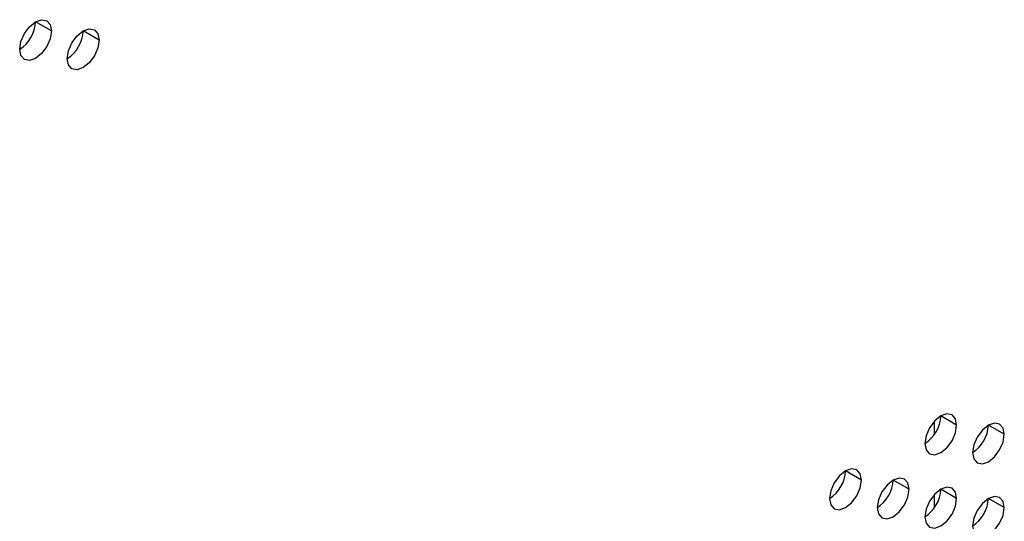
# Model space of a CAD drawing. Header units: millimetres. Extents: x 0 to 1118, y 0 to 864.
# Tile 259 of 304: x 981.38 to 988.68, y 683.47 to 687.19. Entities that reach past the tile are written whole.
import ezdxf

# ---------------------------------------------------------------- set-up
doc = ezdxf.new("R2010")
doc.units = ezdxf.units.MM

msp = doc.modelspace()

# ---------------------------------------------------------------- linework, layer by layer
at = {"color": 7, "linetype": 'Continuous', "lineweight": 25}
for p, q in [((981.6136, 687.1079), (981.4957, 687.1759)), ((981.9671, 687.0398), (981.8493, 687.1079)), ((988.1661, 684.1133), (988.1661, 684.2108)), ((988.3311, 684.1813), (988.2132, 684.2494)), ((988.6846, 684.1133), (988.5668, 684.1813)), ((987.624, 683.7731), (987.5061, 683.8412)), ((987.9775, 683.7051), (987.8597, 683.7731)), ((988.3311, 683.637), (988.2132, 683.705)), ((988.1661, 683.5689), (988.1661, 683.6665)), ((988.6846, 683.5689), (988.5668, 683.6369))]:
    msp.add_line(p, q, dxfattribs=at)
at = {"color": 7, "linetype": 'Continuous', "lineweight": 25, "flags": 128}
for points in [[(981.3779, 686.9718), (981.3868, 687.0291), (981.4124, 687.088), (981.4506, 687.1396), (981.4957, 687.176), (981.5408, 687.1916), (981.5791, 687.1842), (981.6046, 687.1548), (981.6136, 687.1079)], [(981.6136, 687.1079), (981.6046, 687.0507), (981.5791, 686.9918), (981.5408, 686.9402), (981.4957, 686.9038), (981.4506, 686.8881), (981.4124, 686.8955), (981.3868, 686.9249), (981.3779, 686.9718)], [(981.7314, 686.9038), (981.7404, 686.961), (981.7659, 687.0199), (981.8042, 687.0715), (981.8493, 687.1079), (981.8944, 687.1236), (981.9326, 687.1161), (981.9582, 687.0867), (981.9671, 687.0398)], [(981.9671, 687.0398), (981.9582, 686.9826), (981.9326, 686.9237), (981.8944, 686.8721), (981.8493, 686.8357), (981.8042, 686.82), (981.7659, 686.8275), (981.7404, 686.8569), (981.7314, 686.9038)], [(988.3311, 684.1813), (988.3221, 684.2282), (988.2966, 684.2577), (988.2583, 684.2651), (988.2132, 684.2494), (988.1681, 684.213), (988.1299, 684.1614), (988.1044, 684.1025), (988.0954, 684.0453)], [(988.0954, 684.0453), (988.1044, 683.9984), (988.1299, 683.969), (988.1681, 683.9615), (988.2132, 683.9772), (988.2583, 684.0136), (988.2966, 684.0652), (988.3221, 684.1241), (988.3311, 684.1813)], [(988.6846, 684.1133), (988.6757, 684.1602), (988.6501, 684.1896), (988.6119, 684.197), (988.5668, 684.1813), (988.5217, 684.1449), (988.4835, 684.0934), (988.4579, 684.0345), (988.4489, 683.9772)], [(988.4489, 683.9772), (988.4579, 683.9303), (988.4835, 683.9009), (988.5217, 683.8935), (988.5668, 683.9091), (988.6119, 683.9455), (988.6501, 683.9971), (988.6757, 684.056), (988.6846, 684.1133)], [(987.624, 683.7731), (987.615, 683.82), (987.5895, 683.8494), (987.5512, 683.8569), (987.5061, 683.8412), (987.461, 683.8048), (987.4228, 683.7532), (987.3973, 683.6943), (987.3883, 683.6371)], [(987.3883, 683.6371), (987.3973, 683.5902), (987.4228, 683.5608), (987.461, 683.5533), (987.5061, 683.569), (987.5512, 683.6054), (987.5895, 683.657), (987.615, 683.7159), (987.624, 683.7731)], [(987.9775, 683.7051), (987.9686, 683.752), (987.943, 683.7814), (987.9048, 683.7888), (987.8597, 683.7731), (987.8146, 683.7367), (987.7764, 683.6852), (987.7508, 683.6263), (987.7418, 683.569)], [(987.7418, 683.569), (987.7508, 683.5221), (987.7764, 683.4927), (987.8146, 683.4853), (987.8597, 683.5009), (987.9048, 683.5373), (987.943, 683.5889), (987.9686, 683.6478), (987.9775, 683.7051)], [(988.3311, 683.637), (988.3221, 683.6839), (988.2966, 683.7133), (988.2583, 683.7207), (988.2132, 683.705), (988.1681, 683.6686), (988.1299, 683.6171), (988.1044, 683.5582), (988.0954, 683.5009)], [(988.0954, 683.5009), (988.1044, 683.454), (988.1299, 683.4246), (988.1681, 683.4172), (988.2132, 683.4329), (988.2583, 683.4693), (988.2966, 683.5208), (988.3221, 683.5797), (988.3311, 683.637)], [(988.6846, 683.5689), (988.6757, 683.6158), (988.6501, 683.6452), (988.6119, 683.6526), (988.5668, 683.637), (988.5217, 683.6006), (988.4835, 683.549), (988.4579, 683.4901), (988.4489, 683.4328)], [(988.4489, 683.4328), (988.4579, 683.3859), (988.4835, 683.3565), (988.5217, 683.3491), (988.5668, 683.3648), (988.6119, 683.4012), (988.6501, 683.4528), (988.6757, 683.5117), (988.6846, 683.5689)]]:
    msp.add_lwpolyline(points, dxfattribs=at)
at = {"color": 7, "linetype": 'Continuous', "lineweight": 25}
for centre in [(981.2399, 687.1876), (981.5934, 687.1195), (987.9574, 684.261), (988.3109, 684.1929), (987.2503, 683.8528), (987.6038, 683.7847), (987.9574, 683.7167), (988.3109, 683.6486)]:
    msp.add_arc(centre, 0.2561, 302.60548, 357.39452, dxfattribs=at)

doc.saveas('drawing.dxf')
